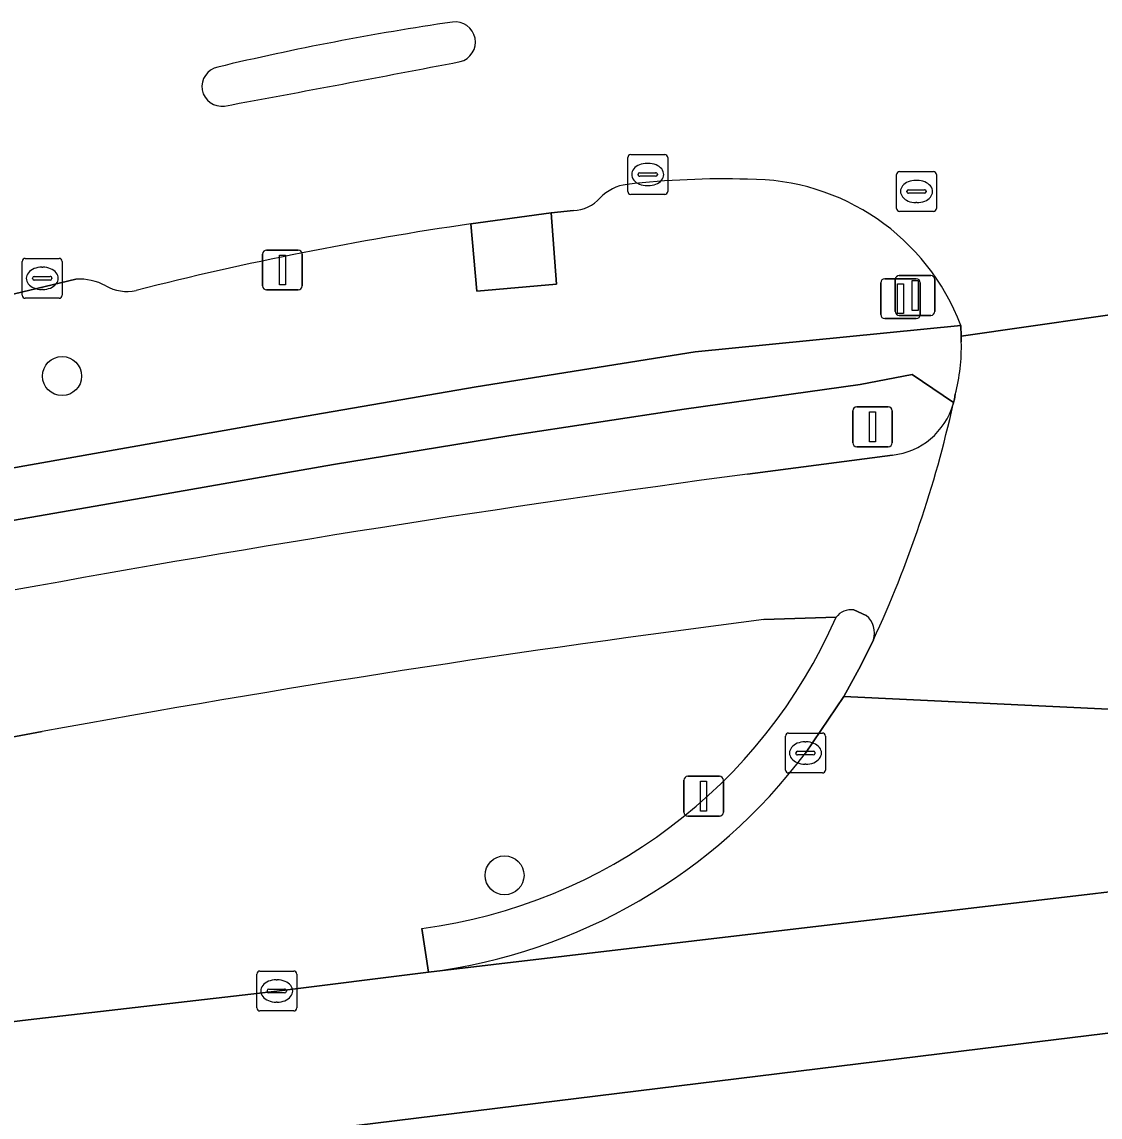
# Model space of a CAD drawing. Extents: x 161477 to 163040, y 383680 to 384871.
# Drawn here: x 162202.1 to 162229.13, y 384075 to 384102.45 of the extents above; entities that cross this region are included whole.
import ezdxf

# ---------------------------------------------------------------- set-up
doc = ezdxf.new("R2010")
doc.units = 0
for name, color, linetype in [('IMGEO_Berm_groen', 7, 'Continuous'), ('IMGEO_Boom', 7, 'Continuous'), ('IMGEO_Fietspad_gesloten', 7, 'Continuous'), ('IMGEO_Groenvoorziening', 7, 'Continuous'), ('IMGEO_Haag', 7, 'Continuous'), ('IMGEO_Kolk', 7, 'Continuous'), ('IMGEO_Lichtmast', 7, 'Continuous'), ('IMGEO_Rijbaan_lokaal_gesloten', 7, 'Continuous'), ('IMGEO_Rijbaan_lokaal_open', 7, 'Continuous'), ('IMGEO_Verkeersbordpaal', 7, 'Continuous'), ('IMGEO_Verkeerseiland_open', 7, 'Continuous'), ('IMGEO_Voetpad_gesloten', 7, 'Continuous')]:
    doc.layers.add(name, color=color, linetype=linetype)

msp = doc.modelspace()

# ---------------------------------------------------------------- linework, layer by layer
at = {"layer": 'IMGEO_Berm_groen'}
for points in [[(162225.449, 384092.868), (162225.46, 384092.912), (162224.42, 384093.611), (162223.116, 384093.366), (162218.709, 384092.746), (162214.308, 384092.077), (162209.915, 384091.359), (162205.531, 384090.591), (162186.171, 384087.226), (162182.978, 384086.653), (162179.777, 384086.131), (162176.568, 384085.658), (162173.352, 384085.235), (162170.566, 384084.911), (162167.775, 384084.623), (162135.82, 384080.702), (162128.195, 384079.766), (162094.555, 384075.741), (162040.526, 384069.275), (162040.556, 384069.026), (162042.321, 384067.606), (162164.301, 384082.326)], [(162220.293, 384091.116), (162223.93, 384091.594)], [(162222.516, 384087.527), (162220.705, 384087.47)], [(162202.611, 384084.662), (162196.327, 384083.486)], [(161977.435, 384050.21), (161982.251, 384050.756), (161989.699, 384051.67), (161996.3, 384052.485), (162000, 384052.948), (162004.465, 384053.494), (162061.99, 384060.529), (162090.69, 384063.861), (162112.945, 384066.661), (162130.338, 384068.624), (162184.31, 384075.274), (162202.261, 384077.434), (162208.493, 384078.157), (162212.301, 384078.633), (162212.132, 384079.728)]]:
    msp.add_lwpolyline(points, dxfattribs=at)
for centre, radius, start, end in [((162223.736, 384093.368), 1.785, 276.2504, 343.7234), ((162272.264, 383703.099), 391.482, 97.62874, 100.34921), ((162263.288, 383753.375), 336.798, 97.26366, 100.37902), ((162210.422, 384092.818), 13.201, 277.4441, 336.3733)]:
    msp.add_arc(centre, radius, start, end, dxfattribs=at)
at = {"layer": 'IMGEO_Boom'}
for centre in [(162203.112, 384093.573), (162214.203, 384081.057)]:
    msp.add_circle(centre, 0.489, dxfattribs=at)
at = {"layer": 'IMGEO_Fietspad_gesloten'}
for points in [[(162223.93, 384091.594), (162220.293, 384091.116)], [(162222.957, 384087.711), (162223.271, 384087.572)], [(162220.705, 384087.47), (162222.516, 384087.527)], [(162196.327, 384083.486), (162202.611, 384084.662)]]:
    msp.add_lwpolyline(points, dxfattribs=at)
for centre, radius, start, end in [((162197.312, 384099.092), 28.817, 335.0979, 347.5269), ((162223.736, 384093.368), 1.785, 276.2504, 343.7234), ((162272.264, 383703.099), 391.482, 97.62874, 100.34921), ((162222.89, 384087.251), 0.465, 81.7116, 143.5835), ((162263.288, 383753.375), 336.798, 97.26366, 100.37902), ((162222.903, 384087.132), 0.574, 342.3994, 50.1067)]:
    msp.add_arc(centre, radius, start, end, dxfattribs=at)
at = {"layer": 'IMGEO_Groenvoorziening'}
for points in [[(162215.929, 384097.728), (162215.374, 384097.664), (162215.503, 384095.874), (162213.506, 384095.702), (162213.355, 384097.389)], [(162203.46, 384096), (162198.272, 384094.769), (162198.827, 384092.133), (162191.427, 384090.622), (162183.023, 384088.558), (162179.892, 384090.398), (162167.824, 384087.366), (162165.86, 384086.873), (162163.919, 384086.495), (162151.986, 384084.897), (162137.045, 384083.02), (162126.703, 384081.75), (162074.887, 384075.359)], [(162100.634, 384077.733), (162132.946, 384081.569), (162135.742, 384081.906), (162165.347, 384085.474), (162172.515, 384086.473), (162172.924, 384086.511), (162173.334, 384086.55), (162176.065, 384086.851), (162178.788, 384087.217), (162181.503, 384087.646), (162184.206, 384088.139), (162193.115, 384089.718), (162206.327, 384092.061), (162208.018, 384092.361), (162213.494, 384093.304), (162218.982, 384094.181), (162225.641, 384094.843)], [(162225.653, 384094.431), (162225.65, 384094.502), (162225.646, 384094.573), (162225.641, 384094.843), (162218.982, 384094.181), (162213.494, 384093.304), (162208.018, 384092.361), (162206.327, 384092.061), (162193.115, 384089.718), (162184.206, 384088.139), (162181.503, 384087.646), (162178.788, 384087.217), (162176.065, 384086.851), (162173.334, 384086.55), (162172.924, 384086.511), (162172.515, 384086.473), (162165.347, 384085.474), (162135.742, 384081.906), (162132.946, 384081.569), (162100.634, 384077.733)], [(162094.555, 384075.741), (162128.195, 384079.766), (162135.82, 384080.702), (162167.775, 384084.623), (162170.566, 384084.911), (162173.352, 384085.235), (162176.568, 384085.658), (162179.777, 384086.131), (162182.978, 384086.653), (162186.171, 384087.226), (162205.531, 384090.591), (162209.915, 384091.359), (162214.308, 384092.077), (162218.709, 384092.746), (162223.116, 384093.366), (162224.42, 384093.611), (162225.46, 384092.912)], [(162225.46, 384092.912), (162225.479, 384092.992), (162225.503, 384093.116)]]:
    msp.add_lwpolyline(points, dxfattribs=at)
for centre, radius, start, end in [((162219.692, 384077.375), 21.142, 88.3675, 96.5638), ((162220.334, 384092.834), 5.674, 20.7372, 90.4069), ((162217.406, 384097.273), 1.113, 96.7729, 136.4251), ((162215.902, 384098.663), 0.936, 271.642, 318.2328), ((162225.125, 384016.321), 81.918, 98.26117, 104.24571), ((162203.553, 384094.618), 1.385, 61.8233, 93.851), ((162204.737, 384096.74), 1.045, 239.5133, 282.6885), ((162221.099, 384094.284), 4.556, 345.1412, 1.8438)]:
    msp.add_arc(centre, radius, start, end, dxfattribs=at)
at = {"layer": 'IMGEO_Haag'}
for points in [[(162225.653, 384094.431), (162225.65, 384094.502), (162225.646, 384094.573), (162225.641, 384094.843), (162218.982, 384094.181), (162213.494, 384093.304), (162208.018, 384092.361), (162206.327, 384092.061), (162193.115, 384089.718), (162184.206, 384088.139), (162181.503, 384087.646), (162178.788, 384087.217), (162176.065, 384086.851), (162173.334, 384086.55), (162172.924, 384086.511), (162172.515, 384086.473), (162165.347, 384085.474), (162135.742, 384081.906), (162132.946, 384081.569), (162100.634, 384077.733)], [(162167.775, 384084.623), (162170.566, 384084.911), (162173.352, 384085.235), (162176.568, 384085.658), (162179.777, 384086.131), (162182.978, 384086.653), (162186.171, 384087.226), (162205.531, 384090.591), (162209.915, 384091.359), (162214.308, 384092.077), (162218.709, 384092.746), (162223.116, 384093.366), (162224.42, 384093.611), (162225.46, 384092.912), (162225.479, 384092.992), (162225.503, 384093.116)]]:
    msp.add_lwpolyline(points, dxfattribs=at)
msp.add_arc((162221.099, 384094.284), 4.556, 345.1412, 1.8438, dxfattribs=at)
at = {"layer": 'IMGEO_Kolk'}
for p, q in [((162217.292, 384098.201), (162217.292, 384099.053)), ((162217.367, 384099.127), (162218.219, 384099.127)), ((162218.293, 384099.053), (162218.293, 384098.201)), ((162217.78, 384098.907), (162217.805, 384098.907)), ((162224.105, 384098.701), (162224.957, 384098.701)), ((162217.551, 384098.621), (162217.551, 384098.633)), ((162217.989, 384098.584), (162217.591, 384098.584)), ((162217.594, 384098.67), (162217.992, 384098.67)), ((162218.035, 384098.633), (162218.035, 384098.621)), ((162224.03, 384097.775), (162224.03, 384098.627)), ((162224.518, 384098.481), (162224.543, 384098.481)), ((162225.031, 384098.627), (162225.031, 384097.775)), ((162217.803, 384098.347), (162217.778, 384098.347)), ((162224.289, 384098.195), (162224.289, 384098.207)), ((162224.727, 384098.158), (162224.329, 384098.158)), ((162224.332, 384098.244), (162224.73, 384098.244)), ((162224.773, 384098.207), (162224.773, 384098.195)), ((162218.219, 384098.127), (162217.367, 384098.127)), ((162224.541, 384097.921), (162224.516, 384097.921)), ((162224.957, 384097.701), (162224.105, 384097.701)), ((162202.189, 384096.524), (162203.041, 384096.524)), ((162202.114, 384095.598), (162202.114, 384096.45)), ((162202.602, 384096.304), (162202.627, 384096.304)), ((162203.115, 384096.45), (162203.115, 384095.598)), ((162202.373, 384096.018), (162202.373, 384096.03)), ((162202.811, 384095.981), (162202.413, 384095.981)), ((162202.416, 384096.067), (162202.814, 384096.067)), ((162202.857, 384096.03), (162202.857, 384096.018)), ((162202.625, 384095.744), (162202.6, 384095.744)), ((162203.041, 384095.524), (162202.189, 384095.524)), ((162221.247, 384083.698), (162221.247, 384084.55)), ((162221.322, 384084.624), (162222.174, 384084.624)), ((162222.248, 384084.55), (162222.248, 384083.698)), ((162221.549, 384084.167), (162221.947, 384084.167)), ((162221.735, 384084.404), (162221.76, 384084.404)), ((162221.506, 384084.118), (162221.506, 384084.13)), ((162221.944, 384084.081), (162221.546, 384084.081)), ((162221.99, 384084.13), (162221.99, 384084.118)), ((162222.174, 384083.624), (162221.322, 384083.624)), ((162221.758, 384083.844), (162221.733, 384083.844)), ((162208.067, 384078.658), (162208.919, 384078.658)), ((162207.992, 384077.732), (162207.992, 384078.584)), ((162208.48, 384078.438), (162208.505, 384078.438)), ((162208.993, 384078.584), (162208.993, 384077.732)), ((162208.251, 384078.152), (162208.251, 384078.164)), ((162208.689, 384078.115), (162208.291, 384078.115)), ((162208.294, 384078.201), (162208.692, 384078.201)), ((162208.735, 384078.164), (162208.735, 384078.152)), ((162208.503, 384077.878), (162208.478, 384077.878)), ((162208.919, 384077.658), (162208.067, 384077.658))]:
    msp.add_line(p, q, dxfattribs=at)
for points in [[(162217.292, 384098.201), (162217.292, 384099.053)], [(162217.367, 384099.127), (162218.219, 384099.127)], [(162218.293, 384099.053), (162218.293, 384098.201)], [(162224.105, 384098.701), (162224.957, 384098.701)], [(162224.03, 384097.775), (162224.03, 384098.627)], [(162225.031, 384098.627), (162225.031, 384097.775)], [(162218.219, 384098.127), (162217.367, 384098.127)], [(162224.957, 384097.701), (162224.105, 384097.701)], [(162202.189, 384096.524), (162203.041, 384096.524)], [(162202.114, 384095.598), (162202.114, 384096.45)], [(162203.115, 384096.45), (162203.115, 384095.598)], [(162203.041, 384095.524), (162202.189, 384095.524)], [(162221.247, 384083.698), (162221.247, 384084.55)], [(162221.322, 384084.624), (162222.174, 384084.624)], [(162222.248, 384084.55), (162222.248, 384083.698)], [(162222.174, 384083.624), (162221.322, 384083.624)], [(162208.067, 384078.658), (162208.919, 384078.658)], [(162207.992, 384077.732), (162207.992, 384078.584)], [(162208.993, 384078.584), (162208.993, 384077.732)], [(162208.919, 384077.658), (162208.067, 384077.658)]]:
    msp.add_lwpolyline(points, dxfattribs=at)
for centre, radius, start, end in [((162217.369, 384099.051), 0.0765, 91.552, 178.448), ((162217.369, 384099.051), 0.0765, 91.552, 178.448), ((162218.217, 384099.051), 0.0765, 1.552, 88.448), ((162218.217, 384099.051), 0.0765, 1.552, 88.448), ((162224.107, 384098.625), 0.0765, 91.552, 178.448), ((162224.107, 384098.625), 0.0765, 91.552, 178.448), ((162224.955, 384098.625), 0.0765, 1.552, 88.448), ((162224.955, 384098.625), 0.0765, 1.552, 88.448), ((162217.591, 384098.63), 0.0403, 85.8775, 175.7526), ((162217.588, 384098.62), 0.0366, 178.938, 274.7102), ((162217.992, 384098.627), 0.043, 264.8664, 352.4533), ((162217.996, 384098.632), 0.0386, 1.7309, 96.639), ((162217.369, 384098.203), 0.0765, 181.552, 268.448), ((162217.369, 384098.203), 0.0765, 181.552, 268.448), ((162218.217, 384098.203), 0.0765, 271.552, 358.448), ((162218.217, 384098.203), 0.0765, 271.552, 358.448), ((162224.329, 384098.204), 0.0403, 85.8775, 175.7526), ((162224.326, 384098.194), 0.0366, 178.938, 274.7102), ((162224.73, 384098.201), 0.043, 264.8664, 352.4533), ((162224.734, 384098.206), 0.0386, 1.7309, 96.639), ((162224.107, 384097.777), 0.0765, 181.552, 268.448), ((162224.107, 384097.777), 0.0765, 181.552, 268.448), ((162224.955, 384097.777), 0.0765, 271.552, 358.448), ((162224.955, 384097.777), 0.0765, 271.552, 358.448), ((162202.191, 384096.448), 0.0765, 91.552, 178.448), ((162202.191, 384096.448), 0.0765, 91.552, 178.448), ((162203.039, 384096.448), 0.0765, 1.552, 88.448), ((162203.039, 384096.448), 0.0765, 1.552, 88.448), ((162202.413, 384096.027), 0.0403, 85.8775, 175.7526), ((162202.41, 384096.017), 0.0366, 178.938, 274.7102), ((162202.814, 384096.024), 0.043, 264.8664, 352.4533), ((162202.818, 384096.029), 0.0386, 1.7309, 96.639), ((162202.191, 384095.6), 0.0765, 181.552, 268.448), ((162202.191, 384095.6), 0.0765, 181.552, 268.448), ((162203.039, 384095.6), 0.0765, 271.552, 358.448), ((162203.039, 384095.6), 0.0765, 271.552, 358.448), ((162221.324, 384084.548), 0.0765, 91.552, 178.448), ((162221.324, 384084.548), 0.0765, 91.552, 178.448), ((162222.172, 384084.548), 0.0765, 1.552, 88.448), ((162222.172, 384084.548), 0.0765, 1.552, 88.448), ((162221.546, 384084.127), 0.0403, 85.8775, 175.7526), ((162221.951, 384084.129), 0.0386, 1.7309, 96.639), ((162221.543, 384084.117), 0.0366, 178.938, 274.7102), ((162221.947, 384084.124), 0.043, 264.8664, 352.4533), ((162221.324, 384083.7), 0.0765, 181.552, 268.448), ((162221.324, 384083.7), 0.0765, 181.552, 268.448), ((162222.172, 384083.7), 0.0765, 271.552, 358.448), ((162222.172, 384083.7), 0.0765, 271.552, 358.448), ((162208.069, 384078.582), 0.0765, 91.552, 178.448), ((162208.069, 384078.582), 0.0765, 91.552, 178.448), ((162208.917, 384078.582), 0.0765, 1.552, 88.448), ((162208.917, 384078.582), 0.0765, 1.552, 88.448), ((162208.291, 384078.161), 0.0403, 85.8775, 175.7526), ((162208.288, 384078.151), 0.0366, 178.938, 274.7102), ((162208.692, 384078.158), 0.043, 264.8664, 352.4533), ((162208.696, 384078.163), 0.0386, 1.7309, 96.639), ((162208.069, 384077.734), 0.0765, 181.552, 268.448), ((162208.069, 384077.734), 0.0765, 181.552, 268.448), ((162208.917, 384077.734), 0.0765, 271.552, 358.448), ((162208.917, 384077.734), 0.0765, 271.552, 358.448)]:
    msp.add_arc(centre, radius, start, end, dxfattribs=at)
for centre, major_axis, ratio, start_param, end_param in [((162217.779, 384098.627), (-0.387, 0.002), 0.722429, 4.712389, 7.853982), ((162217.804, 384098.627), (-0.39, 0.002), 0.717154, 1.570796, 4.712389), ((162224.517, 384098.201), (-0.387, 0.002), 0.722429, 4.712389, 7.853982), ((162224.542, 384098.201), (-0.39, 0.002), 0.717154, 1.570796, 4.712389), ((162202.601, 384096.024), (-0.387, 0.002), 0.722429, 4.712389, 7.853982), ((162202.626, 384096.024), (-0.39, 0.002), 0.717154, 1.570796, 4.712389), ((162221.734, 384084.124), (-0.387, 0.002), 0.722429, 4.712389, 7.853982), ((162221.759, 384084.124), (-0.39, 0.002), 0.717154, 1.570796, 4.712389), ((162208.479, 384078.158), (-0.387, 0.002), 0.722429, 4.712389, 7.853982), ((162208.504, 384078.158), (-0.39, 0.002), 0.717154, 1.570796, 4.712389)]:
    msp.add_ellipse(centre, major_axis=major_axis, ratio=ratio, start_param=start_param, end_param=end_param, dxfattribs=at)
at = {"layer": 'IMGEO_Lichtmast'}
for p, q in [((162208.139, 384095.833), (162208.139, 384096.633)), ((162208.139, 384096.633), (162208.139, 384095.833)), ((162208.239, 384096.733), (162209.029, 384096.733)), ((162209.029, 384096.733), (162208.239, 384096.733)), ((162209.129, 384096.633), (162209.129, 384095.833)), ((162209.129, 384095.833), (162209.129, 384096.633)), ((162223.733, 384096.015), (162224.523, 384096.015)), ((162224.523, 384096.015), (162223.733, 384096.015)), ((162223.999, 384095.195), (162223.999, 384095.995)), ((162223.999, 384095.995), (162223.999, 384095.195)), ((162224.099, 384096.095), (162224.889, 384096.095)), ((162224.889, 384096.095), (162224.099, 384096.095)), ((162224.989, 384095.995), (162224.989, 384095.195)), ((162224.989, 384095.195), (162224.989, 384095.995)), ((162209.029, 384095.733), (162208.239, 384095.733)), ((162208.239, 384095.733), (162209.029, 384095.733)), ((162223.633, 384095.115), (162223.633, 384095.915)), ((162223.633, 384095.915), (162223.633, 384095.115)), ((162224.623, 384095.915), (162224.623, 384095.115)), ((162224.623, 384095.115), (162224.623, 384095.915)), ((162224.523, 384095.015), (162223.733, 384095.015)), ((162223.733, 384095.015), (162224.523, 384095.015)), ((162224.889, 384095.095), (162224.099, 384095.095)), ((162224.099, 384095.095), (162224.889, 384095.095)), ((162218.699, 384082.641), (162218.699, 384083.441)), ((162218.699, 384083.441), (162218.699, 384082.641)), ((162218.799, 384083.541), (162219.589, 384083.541)), ((162219.589, 384083.541), (162218.799, 384083.541)), ((162219.689, 384083.441), (162219.689, 384082.641)), ((162219.689, 384082.641), (162219.689, 384083.441)), ((162219.589, 384082.541), (162218.799, 384082.541)), ((162218.799, 384082.541), (162219.589, 384082.541))]:
    msp.add_line(p, q, dxfattribs=at)
for points in [[(162208.559, 384096.608), (162208.709, 384096.608), (162208.709, 384095.858), (162208.559, 384095.858), (162208.559, 384096.608)], [(162224.419, 384095.97), (162224.569, 384095.97), (162224.569, 384095.22), (162224.419, 384095.22), (162224.419, 384095.97)], [(162224.053, 384095.89), (162224.203, 384095.89), (162224.203, 384095.14), (162224.053, 384095.14), (162224.053, 384095.89)], [(162219.119, 384083.416), (162219.269, 384083.416), (162219.269, 384082.666), (162219.119, 384082.666), (162219.119, 384083.416)]]:
    msp.add_lwpolyline(points, dxfattribs=at)
for centre, start, end in [((162208.239, 384096.633), 90, 180), ((162208.239, 384096.633), 90, 180), ((162209.029, 384096.633), 0, 90), ((162209.029, 384096.633), 360, 90), ((162223.733, 384095.915), 90, 180), ((162223.733, 384095.915), 90, 180), ((162224.099, 384095.995), 90, 180), ((162224.099, 384095.995), 90, 180), ((162224.523, 384095.915), 0, 90), ((162224.523, 384095.915), 360, 90), ((162224.889, 384095.995), 0, 90), ((162224.889, 384095.995), 360, 90), ((162208.239, 384095.833), 180, 270), ((162208.239, 384095.833), 180, 270), ((162209.029, 384095.833), 270, 0), ((162209.029, 384095.833), 270, 0), ((162224.099, 384095.195), 180, 270), ((162224.099, 384095.195), 180, 270), ((162224.889, 384095.195), 270, 0), ((162224.889, 384095.195), 270, 0), ((162223.733, 384095.115), 180, 270), ((162223.733, 384095.115), 180, 270), ((162224.523, 384095.115), 270, 0), ((162224.523, 384095.115), 270, 0), ((162218.799, 384083.441), 90, 180), ((162218.799, 384083.441), 90, 180), ((162219.589, 384083.441), 0, 90), ((162219.589, 384083.441), 360, 90), ((162218.799, 384082.641), 180, 270), ((162218.799, 384082.641), 180, 270), ((162219.589, 384082.641), 270, 0), ((162219.589, 384082.641), 270, 0)]:
    msp.add_arc(centre, 0.1, start, end, dxfattribs=at)
at = {"layer": 'IMGEO_Rijbaan_lokaal_gesloten'}
for points in [[(162212.301, 384078.633), (162245.881, 384082.587), (162264.573, 384084.788), (162294.869, 384088.989), (162305.371, 384090.628)], [(162231.028, 384084.145), (162231.266, 384085.128), (162222.712, 384085.54), (162221.749, 384084.123)], [(162246.408, 384079.189), (162245.881, 384082.587), (162212.301, 384078.633), (162208.493, 384078.157), (162202.261, 384077.434), (162184.31, 384075.274), (162130.338, 384068.624), (162112.945, 384066.661), (162090.69, 384063.861), (162061.99, 384060.529), (162004.465, 384053.494)], [(162005.138, 384049.833), (162024.421, 384052.135), (162050.016, 384055.235), (162093.056, 384060.636), (162137.796, 384065.987), (162181.187, 384071.188), (162227.626, 384076.889), (162246.408, 384079.189)], [(162005.779, 384046.356), (162186.915, 384068.26), (162246.983, 384075.474), (162246.408, 384079.189), (162227.626, 384076.889), (162181.187, 384071.188), (162137.796, 384065.987), (162093.056, 384060.636), (162050.016, 384055.235), (162024.421, 384052.135), (162005.138, 384049.833)]]:
    msp.add_lwpolyline(points, dxfattribs=at)
msp.add_arc((162210.536, 384092.544), 14.023, 277.2289, 323.0907, dxfattribs=at)
at = {"layer": 'IMGEO_Rijbaan_lokaal_open'}
for points in [[(162213.355, 384097.389), (162215.374, 384097.664), (162215.929, 384097.728)], [(161970.207, 384062.463), (161999.415, 384066.04), (162029.793, 384069.809), (162033.87, 384070.315), (162038.64, 384070.903), (162040.324, 384071.11), (162049.762, 384072.273), (162074.887, 384075.359), (162126.703, 384081.75), (162137.045, 384083.02), (162151.986, 384084.897), (162163.919, 384086.495), (162165.86, 384086.873), (162167.824, 384087.366), (162179.892, 384090.398), (162193.267, 384093.566), (162198.272, 384094.769), (162203.46, 384096)], [(162225.641, 384094.843), (162225.646, 384094.573), (162235.661, 384096.011)], [(162236.705, 384094.926), (162236.542, 384095.293), (162236.224, 384096.092), (162235.661, 384096.011), (162225.646, 384094.573), (162225.65, 384094.502), (162225.653, 384094.431)], [(162225.503, 384093.116), (162225.479, 384092.992), (162225.46, 384092.912), (162225.449, 384092.868)], [(162223.45, 384086.958), (162223.136, 384086.321), (162222.712, 384085.54), (162231.266, 384085.128), (162231.744, 384087.076)]]:
    msp.add_lwpolyline(points, dxfattribs=at)
for centre, radius, start, end in [((162222.809, 384034.797), 68.373, 98.33634, 103.35666), ((162212.97, 384101.947), 0.505, 283.6153, 98.4258), ((162063.073, 384880.883), 793.732, 280.460852, 280.894471), ((162207.114, 384100.834), 0.496, 101.5926, 278.3765), ((162219.692, 384077.375), 21.142, 88.3675, 96.5638), ((162220.334, 384092.834), 5.674, 20.7372, 90.4069), ((162217.406, 384097.273), 1.113, 96.7729, 136.4251), ((162215.902, 384098.663), 0.936, 271.642, 318.2328), ((162225.125, 384016.321), 81.918, 98.26117, 104.24571), ((162203.553, 384094.618), 1.385, 61.8233, 93.851), ((162204.737, 384096.74), 1.045, 239.5133, 282.6885), ((162221.099, 384094.284), 4.556, 345.1412, 1.8438), ((162197.312, 384099.092), 28.817, 335.0979, 347.5269)]:
    msp.add_arc(centre, radius, start, end, dxfattribs=at)
at = {"layer": 'IMGEO_Verkeersbordpaal'}
for p, q in [((162222.934, 384091.902), (162222.934, 384092.702)), ((162222.934, 384092.702), (162222.934, 384091.902)), ((162223.034, 384092.802), (162223.824, 384092.802)), ((162223.824, 384092.802), (162223.034, 384092.802)), ((162223.924, 384092.702), (162223.924, 384091.902)), ((162223.924, 384091.902), (162223.924, 384092.702)), ((162223.824, 384091.802), (162223.034, 384091.802)), ((162223.034, 384091.802), (162223.824, 384091.802))]:
    msp.add_line(p, q, dxfattribs=at)
msp.add_lwpolyline([(162223.354, 384092.677), (162223.504, 384092.677), (162223.504, 384091.927), (162223.354, 384091.927), (162223.354, 384092.677)], dxfattribs=at)
for centre, start, end in [((162223.034, 384092.702), 90, 180), ((162223.034, 384092.702), 90, 180), ((162223.824, 384092.702), 0, 90), ((162223.824, 384092.702), 360, 90), ((162223.034, 384091.902), 180, 270), ((162223.034, 384091.902), 180, 270), ((162223.824, 384091.902), 270, 0), ((162223.824, 384091.902), 270, 0)]:
    msp.add_arc(centre, 0.1, start, end, dxfattribs=at)
at = {"layer": 'IMGEO_Verkeerseiland_open'}
for points in [[(162223.271, 384087.572), (162222.957, 384087.711)], [(162221.749, 384084.123), (162222.712, 384085.54), (162223.136, 384086.321), (162223.45, 384086.958)], [(162212.132, 384079.728), (162212.301, 384078.633)]]:
    msp.add_lwpolyline(points, dxfattribs=at)
for centre, radius, start, end in [((162222.809, 384034.797), 68.373, 98.33634, 103.35666), ((162212.97, 384101.947), 0.505, 283.6153, 98.4258), ((162063.073, 384880.883), 793.732, 280.460852, 280.894471), ((162207.114, 384100.834), 0.496, 101.5926, 278.3765), ((162222.89, 384087.251), 0.465, 81.7116, 143.5835), ((162210.422, 384092.818), 13.201, 277.4441, 336.3733), ((162222.903, 384087.132), 0.574, 342.3994, 50.1067), ((162210.536, 384092.544), 14.023, 277.2289, 323.0907)]:
    msp.add_arc(centre, radius, start, end, dxfattribs=at)
at = {"layer": 'IMGEO_Voetpad_gesloten'}
msp.add_lwpolyline([(162215.374, 384097.664), (162213.355, 384097.389), (162213.506, 384095.702), (162215.503, 384095.874)], close=True, dxfattribs=at)

doc.saveas('drawing.dxf')
